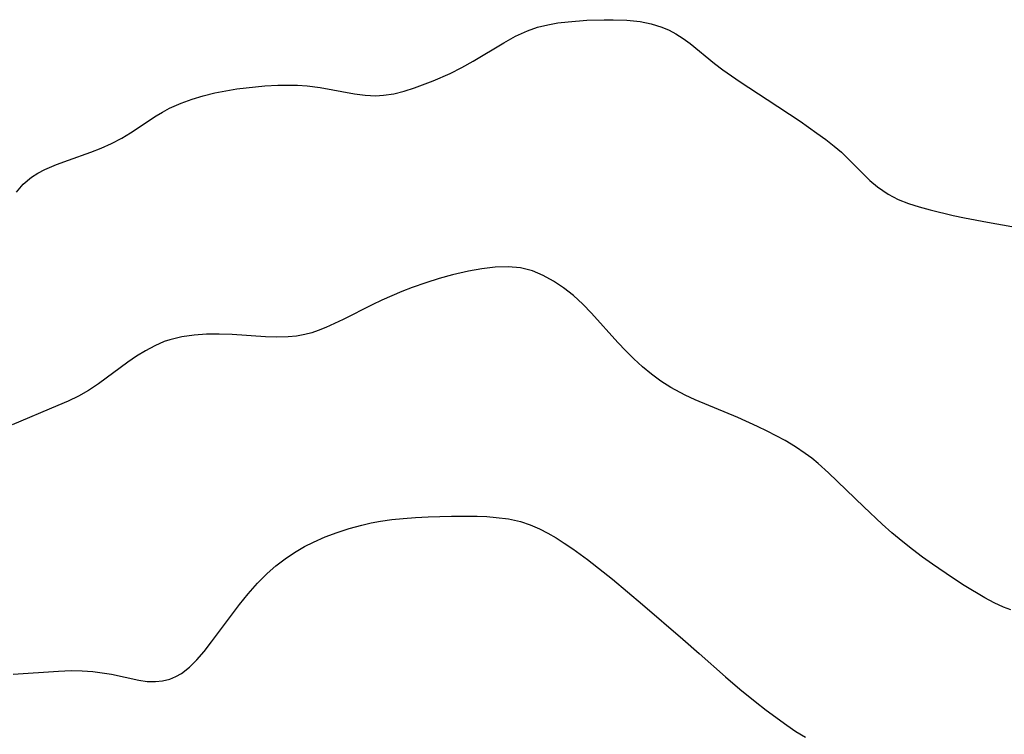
# Model space of a CAD drawing. Header units: metres. Extents: x 1073367 to 1082519, y 1569854 to 1574957.
# Tile 1034 of 1056: x 1080858 to 1080996, y 1573437 to 1573536. Entities that reach past the tile are written whole.
import ezdxf

# ---------------------------------------------------------------- set-up
doc = ezdxf.new("R2010")
doc.units = ezdxf.units.M
doc.layers.add('CGG_CurvaNivelLidar_v1', color=253, linetype='Continuous', lineweight=30)

msp = doc.modelspace()

# ---------------------------------------------------------------- linework, layer by layer
at = {"layer": 'CGG_CurvaNivelLidar_v1'}
for p, q in [((1080934.7768, 1573536.185, 76.5), (1080937.3869, 1573536.3885, 76.5)), ((1080937.3869, 1573536.3885, 76.5), (1080939.8151, 1573536.4705, 76.5)), ((1080939.8151, 1573536.4705, 76.5), (1080941.0749, 1573536.4655, 76.5)), ((1080941.0749, 1573536.4655, 76.5), (1080942.9579, 1573536.3976, 76.5)), ((1080942.9579, 1573536.3976, 76.5), (1080944.806, 1573536.2105, 76.5)), ((1080929.1017, 1573534.9358, 76.5), (1080930.4942, 1573535.4114, 76.5)), ((1080930.4942, 1573535.4114, 76.5), (1080931.9232, 1573535.7676, 76.5)), ((1080931.9232, 1573535.7676, 76.5), (1080933.3407, 1573536.0131, 76.5)), ((1080933.3407, 1573536.0131, 76.5), (1080934.7768, 1573536.185, 76.5)), ((1080944.806, 1573536.2105, 76.5), (1080946.363, 1573535.9049, 76.5)), ((1080946.363, 1573535.9049, 76.5), (1080947.865, 1573535.4394, 76.5)), ((1080947.865, 1573535.4394, 76.5), (1080948.8601, 1573535.014, 76.5)), ((1080948.8601, 1573535.014, 76.5), (1080949.8181, 1573534.5069, 76.5)), ((1080925.7844, 1573533.2637, 76.5), (1080927.4328, 1573534.1747, 76.5)), ((1080927.4328, 1573534.1747, 76.5), (1080929.1017, 1573534.9358, 76.5)), ((1080949.8181, 1573534.5069, 76.5), (1080950.8389, 1573533.857, 76.5)), ((1080950.8389, 1573533.857, 76.5), (1080951.8219, 1573533.1356, 76.5)), ((1080921.5306, 1573530.6996, 76.5), (1080925.7844, 1573533.2637, 76.5)), ((1080951.8219, 1573533.1356, 76.5), (1080955.1907, 1573530.3566, 76.5)), ((1080918.2906, 1573528.9837, 76.5), (1080919.9251, 1573529.8076, 76.5)), ((1080919.9251, 1573529.8076, 76.5), (1080921.5306, 1573530.6996, 76.5)), ((1080955.1907, 1573530.3566, 76.5), (1080956.3529, 1573529.4743, 76.5)), ((1080915.9238, 1573527.9437, 76.5), (1080918.2906, 1573528.9837, 76.5)), ((1080956.3529, 1573529.4743, 76.5), (1080958.7873, 1573527.7958, 76.5)), ((1080886.9586, 1573526.5604, 76.5), (1080888.5122, 1573526.8094, 76.5)), ((1080888.5122, 1573526.8094, 76.5), (1080891.1172, 1573527.1239, 76.5)), ((1080891.1172, 1573527.1239, 76.5), (1080892.4238, 1573527.2342, 76.5)), ((1080892.4238, 1573527.2342, 76.5), (1080894.2432, 1573527.3299, 76.5)), ((1080894.2432, 1573527.3299, 76.5), (1080895.6094, 1573527.3533, 76.5)), ((1080895.6094, 1573527.3533, 76.5), (1080896.9686, 1573527.3263, 76.5)), ((1080896.9686, 1573527.3263, 76.5), (1080898.318, 1573527.2378, 76.5)), ((1080898.318, 1573527.2378, 76.5), (1080900.1198, 1573527.0126, 76.5)), ((1080900.1198, 1573527.0126, 76.5), (1080904.9247, 1573526.1421, 76.5)), ((1080911.8735, 1573526.4934, 76.5), (1080913.3032, 1573526.9496, 76.5)), ((1080913.3032, 1573526.9496, 76.5), (1080915.9238, 1573527.9437, 76.5)), ((1080958.7873, 1573527.7958, 76.5), (1080962.5689, 1573525.3385, 76.5)), ((1080880.7237, 1573524.8187, 76.5), (1080882.2519, 1573525.3767, 76.5)), ((1080882.2519, 1573525.3767, 76.5), (1080883.8204, 1573525.8549, 76.5)), ((1080883.8204, 1573525.8549, 76.5), (1080885.4215, 1573526.2545, 76.5)), ((1080885.4215, 1573526.2545, 76.5), (1080886.9586, 1573526.5604, 76.5)), ((1080904.9247, 1573526.1421, 76.5), (1080906.4173, 1573525.9411, 76.5)), ((1080906.4173, 1573525.9411, 76.5), (1080907.8993, 1573525.8616, 76.5)), ((1080907.8993, 1573525.8616, 76.5), (1080908.4509, 1573525.8744, 76.5)), ((1080908.4509, 1573525.8744, 76.5), (1080909.0041, 1573525.9147, 76.5)), ((1080909.0041, 1573525.9147, 76.5), (1080910.4417, 1573526.1362, 76.5)), ((1080910.4417, 1573526.1362, 76.5), (1080911.8735, 1573526.4934, 76.5)), ((1080878.1118, 1573523.57, 76.5), (1080879.1162, 1573524.1062, 76.5)), ((1080879.1162, 1573524.1062, 76.5), (1080880.7237, 1573524.8187, 76.5)), ((1080962.5689, 1573525.3385, 76.5), (1080967.1472, 1573522.2936, 76.5)), ((1080873.6503, 1573520.6948, 76.5), (1080877.2386, 1573523.0473, 76.5)), ((1080877.2386, 1573523.0473, 76.5), (1080878.1118, 1573523.57, 76.5)), ((1080967.1472, 1573522.2936, 76.5), (1080969.5177, 1573520.6549, 76.5)), ((1080871.0226, 1573519.2108, 76.5), (1080872.4263, 1573519.9538, 76.5)), ((1080872.4263, 1573519.9538, 76.5), (1080873.6503, 1573520.6948, 76.5)), ((1080969.5177, 1573520.6549, 76.5), (1080970.7448, 1573519.7518, 76.5)), ((1080868.1112, 1573517.9601, 76.5), (1080869.5796, 1573518.5488, 76.5)), ((1080869.5796, 1573518.5488, 76.5), (1080871.0226, 1573519.2108, 76.5)), ((1080970.7448, 1573519.7518, 76.5), (1080971.9254, 1573518.8241, 76.5)), ((1080971.9254, 1573518.8241, 76.5), (1080972.925, 1573517.9673, 76.5)), ((1080864.9826, 1573516.8644, 76.5), (1080868.1112, 1573517.9601, 76.5)), ((1080972.925, 1573517.9673, 76.5), (1080973.7804, 1573517.1525, 76.5)), ((1080973.7804, 1573517.1525, 76.5), (1080975.8541, 1573515.0585, 76.5)), ((1080861.7118, 1573515.5479, 76.5), (1080863.305, 1573516.2385, 76.5)), ((1080863.305, 1573516.2385, 76.5), (1080864.9826, 1573516.8644, 76.5)), ((1080858.6811, 1573513.5091, 76.5), (1080859.8231, 1573514.4714, 76.5)), ((1080859.8231, 1573514.4714, 76.5), (1080860.7316, 1573515.0424, 76.5)), ((1080860.7316, 1573515.0424, 76.5), (1080861.7118, 1573515.5479, 76.5)), ((1080975.8541, 1573515.0585, 76.5), (1080976.9166, 1573514.0468, 76.5)), ((1080857.7547, 1573512.4116, 76.5), (1080858.6811, 1573513.5091, 76.5)), ((1080976.9166, 1573514.0468, 76.5), (1080977.9654, 1573513.1583, 76.5)), ((1080977.9654, 1573513.1583, 76.5), (1080978.6985, 1573512.6133, 76.5)), ((1080978.6985, 1573512.6133, 76.5), (1080979.4635, 1573512.1165, 76.5)), ((1080979.4635, 1573512.1165, 76.5), (1080980.8469, 1573511.3944, 76.5)), ((1080980.8469, 1573511.3944, 76.5), (1080982.3143, 1573510.8071, 76.5)), ((1080982.3143, 1573510.8071, 76.5), (1080983.7996, 1573510.3366, 76.5)), ((1080983.7996, 1573510.3366, 76.5), (1080985.3296, 1573509.9242, 76.5)), ((1080985.3296, 1573509.9242, 76.5), (1080988.5309, 1573509.1553, 76.5)), ((1080988.5309, 1573509.1553, 76.5), (1080990.1094, 1573508.8144, 76.5)), ((1080990.1094, 1573508.8144, 76.5), (1080993.3087, 1573508.1909, 76.5)), ((1080993.3087, 1573508.1909, 76.5), (1081000.1776, 1573507.0224, 76.5)), ((1080926.3726, 1573501.9969, 76), (1080924.5612, 1573501.9312, 76)), ((1080928.1391, 1573501.8356, 76), (1080926.3726, 1573501.9969, 76)), ((1080918.6091, 1573500.8654, 76), (1080916.7537, 1573500.3526, 76)), ((1080920.8524, 1573501.3699, 76), (1080918.6091, 1573500.8654, 76)), ((1080922.7179, 1573501.7052, 76), (1080920.8524, 1573501.3699, 76)), ((1080924.5612, 1573501.9312, 76), (1080922.7179, 1573501.7052, 76)), ((1080929.7985, 1573501.4045, 76), (1080928.1391, 1573501.8356, 76)), ((1080931.2974, 1573500.7858, 76), (1080929.7985, 1573501.4045, 76)), ((1080932.7455, 1573499.9973, 76), (1080931.2974, 1573500.7858, 76)), ((1080914.9065, 1573499.7645, 76), (1080912.9811, 1573499.0791, 76)), ((1080916.7537, 1573500.3526, 76), (1080914.9065, 1573499.7645, 76)), ((1080934.1376, 1573499.0638, 76), (1080932.7455, 1573499.9973, 76)), ((1080911.5635, 1573498.5271, 76), (1080908.7747, 1573497.3217, 76)), ((1080912.9811, 1573499.0791, 76), (1080911.5635, 1573498.5271, 76)), ((1080935.4984, 1573497.9778, 76), (1080934.1376, 1573499.0638, 76)), ((1080936.7995, 1573496.7865, 76), (1080935.4984, 1573497.9778, 76)), ((1080907.4252, 1573496.6793, 76), (1080903.3568, 1573494.6365, 76)), ((1080908.7747, 1573497.3217, 76), (1080907.4252, 1573496.6793, 76)), ((1080938.0449, 1573495.5131, 76), (1080936.7995, 1573496.7865, 76)), ((1080941.7116, 1573491.4211, 76), (1080938.0449, 1573495.5131, 76)), ((1080903.3568, 1573494.6365, 76), (1080900.9425, 1573493.5122, 76)), ((1080882.5423, 1573492.4518, 76), (1080880.8298, 1573492.2122, 76)), ((1080884.29, 1573492.5643, 76), (1080882.5423, 1573492.4518, 76)), ((1080886.0594, 1573492.5796, 76), (1080884.29, 1573492.5643, 76)), ((1080887.8387, 1573492.5201, 76), (1080886.0594, 1573492.5796, 76)), ((1080892.5281, 1573492.2106, 76), (1080887.8387, 1573492.5201, 76)), ((1080898.0217, 1573492.5213, 76), (1080896.8554, 1573492.3109, 76)), ((1080898.9571, 1573492.7736, 76), (1080898.0217, 1573492.5213, 76)), ((1080899.8809, 1573493.0881, 76), (1080898.9571, 1573492.7736, 76)), ((1080900.9425, 1573493.5122, 76), (1080899.8809, 1573493.0881, 76)), ((1080878.3762, 1573491.5337, 76), (1080877.0534, 1573490.9593, 76)), ((1080879.1684, 1573491.8068, 76), (1080878.3762, 1573491.5337, 76)), ((1080880.8298, 1573492.2122, 76), (1080879.1684, 1573491.8068, 76)), ((1080894.1085, 1573492.1593, 76), (1080892.5281, 1573492.2106, 76)), ((1080895.6684, 1573492.1961, 76), (1080894.1085, 1573492.1593, 76)), ((1080896.8554, 1573492.3109, 76), (1080895.6684, 1573492.1961, 76)), ((1080942.8085, 1573490.2644, 76), (1080941.7116, 1573491.4211, 76)), ((1080875.7687, 1573490.2759, 76), (1080874.5163, 1573489.5079, 76)), ((1080877.0534, 1573490.9593, 76), (1080875.7687, 1573490.2759, 76)), ((1080943.938, 1573489.1444, 76), (1080942.8085, 1573490.2644, 76)), ((1080873.292, 1573488.6751, 76), (1080869.2032, 1573485.6684, 76)), ((1080874.5163, 1573489.5079, 76), (1080873.292, 1573488.6751, 76)), ((1080945.1547, 1573488.0337, 76), (1080943.938, 1573489.1444, 76)), ((1080946.4177, 1573486.9873, 76), (1080945.1547, 1573488.0337, 76)), ((1080947.7306, 1573486.0166, 76), (1080946.4177, 1573486.9873, 76)), ((1080869.2032, 1573485.6684, 76), (1080867.7856, 1573484.7395, 76)), ((1080949.0997, 1573485.1371, 76), (1080947.7306, 1573486.0166, 76)), ((1080867.7856, 1573484.7395, 76), (1080866.3786, 1573483.9461, 76)), ((1080951.09, 1573484.0809, 76), (1080949.0997, 1573485.1371, 76)), ((1080864.9711, 1573483.2496, 76), (1080863.5293, 1573482.6017, 76)), ((1080866.3786, 1573483.9461, 76), (1080864.9711, 1573483.2496, 76)), ((1080952.4948, 1573483.4354, 76), (1080951.09, 1573484.0809, 76)), ((1080958.4553, 1573480.9293, 76), (1080952.4948, 1573483.4354, 76)), ((1080863.5293, 1573482.6017, 76), (1080857.1147, 1573479.9366, 76)), ((1080961.1983, 1573479.6971, 76), (1080958.4553, 1573480.9293, 76)), ((1080962.5519, 1573479.0488, 76), (1080961.1983, 1573479.6971, 76)), ((1080965.075, 1573477.7213, 76), (1080962.5519, 1573479.0488, 76)), ((1080966.498, 1573476.8706, 76), (1080965.075, 1573477.7213, 76)), ((1080967.8694, 1573475.9455, 76), (1080966.498, 1573476.8706, 76)), ((1080968.7854, 1573475.2521, 76), (1080967.8694, 1573475.9455, 76)), ((1080969.6751, 1573474.5211, 76), (1080968.7854, 1573475.2521, 76)), ((1080971.1361, 1573473.2174, 76), (1080969.6751, 1573474.5211, 76)), ((1080976.0501, 1573468.4733, 76), (1080971.1361, 1573473.2174, 76)), ((1080978.6258, 1573466.0801, 76), (1080976.0501, 1573468.4733, 76)), ((1080907.2425, 1573466.2284, 75.5), (1080908.5558, 1573466.475, 75.5)), ((1080908.5558, 1573466.475, 75.5), (1080910.1452, 1573466.7005, 75.5)), ((1080910.1452, 1573466.7005, 75.5), (1080911.7454, 1573466.865, 75.5)), ((1080911.7454, 1573466.865, 75.5), (1080913.4722, 1573466.9934, 75.5)), ((1080913.4722, 1573466.9934, 75.5), (1080915.2024, 1573467.0831, 75.5)), ((1080915.2024, 1573467.0831, 75.5), (1080918.4594, 1573467.1752, 75.5)), ((1080918.4594, 1573467.1752, 75.5), (1080920.267, 1573467.1943, 75.5)), ((1080920.267, 1573467.1943, 75.5), (1080922.0592, 1573467.1719, 75.5)), ((1080922.0592, 1573467.1719, 75.5), (1080923.3977, 1573467.1119, 75.5)), ((1080923.3977, 1573467.1119, 75.5), (1080924.7201, 1573467.0075, 75.5)), ((1080924.7201, 1573467.0075, 75.5), (1080926.4344, 1573466.7846, 75.5)), ((1080926.4344, 1573466.7846, 75.5), (1080928.1025, 1573466.4166, 75.5)), ((1080928.1025, 1573466.4166, 75.5), (1080929.4543, 1573465.9626, 75.5)), ((1080900.8225, 1573464.2769, 75.5), (1080902.498, 1573464.9075, 75.5)), ((1080902.498, 1573464.9075, 75.5), (1080904.2061, 1573465.4584, 75.5)), ((1080904.2061, 1573465.4584, 75.5), (1080905.9403, 1573465.9309, 75.5)), ((1080905.9403, 1573465.9309, 75.5), (1080907.2425, 1573466.2284, 75.5)), ((1080929.4543, 1573465.9626, 75.5), (1080930.7718, 1573465.3905, 75.5)), ((1080930.7718, 1573465.3905, 75.5), (1080931.937, 1573464.792, 75.5)), ((1080979.987, 1573464.8728, 76), (1080978.6258, 1573466.0801, 76)), ((1080981.4884, 1573463.609, 76), (1080979.987, 1573464.8728, 76)), ((1080897.9536, 1573462.9274, 75.5), (1080899.1889, 1573463.5581, 75.5)), ((1080899.1889, 1573463.5581, 75.5), (1080900.8225, 1573464.2769, 75.5)), ((1080931.937, 1573464.792, 75.5), (1080933.0824, 1573464.131, 75.5)), ((1080933.0824, 1573464.131, 75.5), (1080934.2107, 1573463.4191, 75.5)), ((1080982.8516, 1573462.5253, 76), (1080981.4884, 1573463.609, 76)), ((1080896.5703, 1573462.1116, 75.5), (1080897.9536, 1573462.9274, 75.5)), ((1080934.2107, 1573463.4191, 75.5), (1080935.413, 1573462.6049, 75.5)), ((1080935.413, 1573462.6049, 75.5), (1080937.4956, 1573461.1067, 75.5)), ((1080984.2383, 1573461.4755, 76), (1080982.8516, 1573462.5253, 76)), ((1080893.9639, 1573460.2327, 75.5), (1080895.2397, 1573461.2114, 75.5)), ((1080895.2397, 1573461.2114, 75.5), (1080896.5703, 1573462.1116, 75.5)), ((1080937.4956, 1573461.1067, 75.5), (1080939.6704, 1573459.4294, 75.5)), ((1080985.6438, 1573460.4576, 76), (1080984.2383, 1573461.4755, 76)), ((1080892.7487, 1573459.1768, 75.5), (1080893.9639, 1573460.2327, 75.5)), ((1080939.6704, 1573459.4294, 75.5), (1080940.9462, 1573458.3904, 75.5)), ((1080988.4432, 1573458.5509, 76), (1080985.6438, 1573460.4576, 76)), ((1080891.3763, 1573457.8102, 75.5), (1080892.7487, 1573459.1768, 75.5)), ((1080940.9462, 1573458.3904, 75.5), (1080945.1647, 1573454.8438, 75.5)), ((1080990.0523, 1573457.5173, 76), (1080988.4432, 1573458.5509, 76)), ((1080890.0856, 1573456.358, 75.5), (1080891.3763, 1573457.8102, 75.5)), ((1080992.9474, 1573455.7661, 76), (1080990.0523, 1573457.5173, 76)), ((1080888.8643, 1573454.8444, 75.5), (1080890.0856, 1573456.358, 75.5)), ((1080994.2428, 1573455.0712, 76), (1080992.9474, 1573455.7661, 76)), ((1080884.9754, 1573449.6198, 75.5), (1080888.8643, 1573454.8444, 75.5)), ((1080945.1647, 1573454.8438, 75.5), (1080950.8083, 1573450.0139, 75.5)), ((1080995.5576, 1573454.4795, 76), (1080994.2428, 1573455.0712, 76)), ((1080996.6005, 1573454.1166, 76), (1080995.5576, 1573454.4795, 76)), ((1080950.8083, 1573450.0139, 75.5), (1080953.078, 1573448.0232, 75.5)), ((1080883.9298, 1573448.3011, 75.5), (1080884.9754, 1573449.6198, 75.5)), ((1080881.88, 1573446.1016, 75.5), (1080882.9249, 1573447.1406, 75.5)), ((1080882.9249, 1573447.1406, 75.5), (1080883.9298, 1573448.3011, 75.5)), ((1080953.078, 1573448.0232, 75.5), (1080956.7422, 1573444.7378, 75.5)), ((1080863.6188, 1573445.5521, 75.5), (1080865.3816, 1573445.617, 75.5)), ((1080865.3816, 1573445.617, 75.5), (1080866.8881, 1573445.5978, 75.5)), ((1080880.7677, 1573445.2332, 75.5), (1080881.88, 1573446.1016, 75.5)), ((1080857.2941, 1573445.1033, 75.5), (1080863.6188, 1573445.5521, 75.5)), ((1080866.8881, 1573445.5978, 75.5), (1080868.3752, 1573445.4983, 75.5)), ((1080868.3752, 1573445.4983, 75.5), (1080869.7138, 1573445.3331, 75.5)), ((1080869.7138, 1573445.3331, 75.5), (1080871.022, 1573445.1034, 75.5)), ((1080871.022, 1573445.1034, 75.5), (1080874.8175, 1573444.2745, 75.5)), ((1080874.8175, 1573444.2745, 75.5), (1080875.991, 1573444.1177, 75.5)), ((1080878.1365, 1573444.1773, 75.5), (1080879.167, 1573444.4372, 75.5)), ((1080879.167, 1573444.4372, 75.5), (1080879.9869, 1573444.7813, 75.5)), ((1080879.9869, 1573444.7813, 75.5), (1080880.7677, 1573445.2332, 75.5)), ((1080956.7422, 1573444.7378, 75.5), (1080958.7443, 1573443.0153, 75.5)), ((1080875.991, 1573444.1177, 75.5), (1080877.1428, 1573444.081, 75.5)), ((1080877.1428, 1573444.081, 75.5), (1080878.1365, 1573444.1773, 75.5)), ((1080958.7443, 1573443.0153, 75.5), (1080960.8653, 1573441.3128, 75.5)), ((1080960.8653, 1573441.3128, 75.5), (1080962.4305, 1573440.1216, 75.5)), ((1080962.4305, 1573440.1216, 75.5), (1080965.2863, 1573438.0297, 75.5)), ((1080965.2863, 1573438.0297, 75.5), (1080966.5813, 1573437.1409, 75.5)), ((1080966.5813, 1573437.1409, 75.5), (1080967.8984, 1573436.324, 75.5))]:
    msp.add_line(p, q, dxfattribs=at)

doc.saveas('drawing.dxf')
